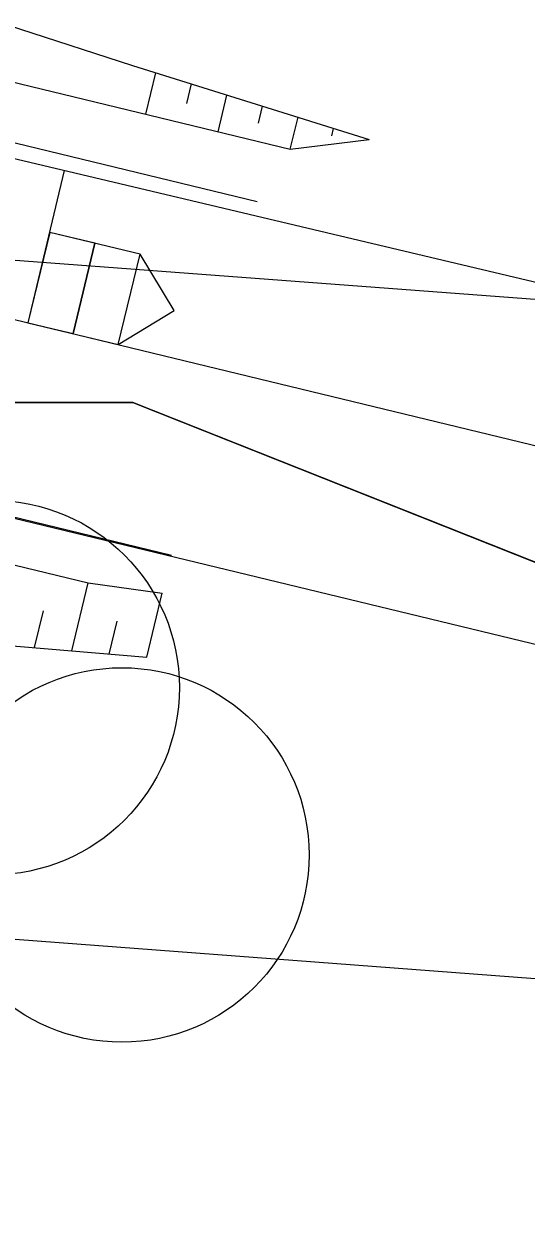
# Model space of a CAD drawing. Extents: x -7483133 to -743169, y -11317770 to -1127091.
# Drawn here: x -747589.28 to -747582.52, y -1131719.01 to -1131702.98 of the extents above; entities that cross this region are included whole.
import ezdxf

# ---------------------------------------------------------------- set-up
doc = ezdxf.new("R2010")
doc.units = 0
for name, color, linetype in [('_Zabezpečovací zařízení', 7, 'Continuous'), ('_Zabezpečovací zařízení_trasa', 7, 'Continuous'), ('bublina_fialová_čára_tenká', 7, 'Continuous'), ('Hranice parcel', 7, 'Continuous'), ('OSA_KOLEJ', 7, 'Continuous'), ('SMEROVE_A_VYSKOVE_VYROVNANI', 7, 'Continuous'), ('SVAH', 7, 'Continuous'), ('TRATIVOD', 7, 'Continuous'), ('Vrstva 53', 7, 'Continuous'), ('ŽBP', 7, 'Continuous')]:
    doc.layers.add(name, color=color, linetype=linetype)

msp = doc.modelspace()

# ---------------------------------------------------------------- linework, layer by layer
at = {"layer": '_Zabezpečovací zařízení'}
for p, q in [((-747588.929, -1131705.783), (-747589.223, -1131706.998)), ((-747587.714, -1131706.077), (-747588.929, -1131705.783)), ((-747588.321, -1131705.93), (-747588.615, -1131707.145)), ((-747588.008, -1131707.292), (-747587.714, -1131706.077)), ((-747587.253, -1131706.832), (-747587.714, -1131706.077)), ((-747588.008, -1131707.292), (-747587.253, -1131706.832)), ((-747589.223, -1131706.998), (-747588.008, -1131707.292))]:
    msp.add_line(p, q, dxfattribs=at)
msp.add_lwpolyline([(-747589.223, -1131706.998), (-747588.615, -1131707.145), (-747588.321, -1131705.93), (-747588.929, -1131705.783), (-747589.223, -1131706.998)], dxfattribs=at)
at = {"layer": '_Zabezpečovací zařízení_trasa'}
msp.add_line((-747588.736, -1131704.951), (-747589.222, -1131706.998), dxfattribs=at)
msp.add_lwpolyline([(-747299.39, -1131774.358), (-747312.964, -1131771.536), (-747335.194, -1131765.862), (-747431.496, -1131743.033), (-747485.589, -1131729.823), (-747529.872, -1131718.897), (-747616.745, -1131698.315), (-747822.016, -1131648.41), (-747861.482, -1131639.038), (-748013.304, -1131601.999), (-748116.903, -1131577.077), (-748210.219, -1131554.485), (-748277.301, -1131538.228)], dxfattribs=at)
at = {"layer": 'bublina_fialová_čára_tenká'}
for p, q in [((-747518.052, -1131711.518), (-747594.166, -1131705.802)), ((-747545.254, -1131718.632), (-747593.043, -1131715.025))]:
    msp.add_line(p, q, dxfattribs=at)
at = {"layer": 'Hranice parcel'}
msp.add_lwpolyline([(-747592.13, -1131708.07), (-747587.81, -1131708.07), (-747568.8, -1131715.62)], dxfattribs=at)
at = {"layer": 'OSA_KOLEJ'}
msp.add_lwpolyline([(-747601.65, -1131703.991), (-747586.682, -1131707.613)], dxfattribs=at)
at = {"layer": 'SMEROVE_A_VYSKOVE_VYROVNANI'}
msp.add_lwpolyline([(-747586.682, -1131707.613), (-747539.653, -1131718.994)], dxfattribs=at)
at = {"layer": 'SVAH'}
for p, q in [((-747587.635, -1131704.193), (-747587.5, -1131703.634)), ((-747587.086, -1131704.047), (-747587.022, -1131703.784)), ((-747586.663, -1131704.428), (-747586.544, -1131703.934)), ((-747586.121, -1131704.314), (-747586.066, -1131704.084)), ((-747585.691, -1131704.663), (-747585.587, -1131704.233)), ((-747585.133, -1131704.483), (-747585.109, -1131704.383)), ((-747588.631, -1131711.413), (-747588.41, -1131710.499)), ((-747587.623, -1131711.5), (-747587.415, -1131710.64)), ((-747589.135, -1131711.37), (-747589.015, -1131710.876)), ((-747588.127, -1131711.457), (-747588.02, -1131711.013))]:
    msp.add_line(p, q, dxfattribs=at)
for points in [[(-747590.861, -1131702.545), (-747587.814, -1131703.536), (-747584.631, -1131704.533)], [(-747590.937, -1131703.394), (-747585.691, -1131704.663), (-747584.631, -1131704.533)], [(-747591.009, -1131704.189), (-747586.139, -1131705.367)], [(-747591.453, -1131709.119), (-747587.29, -1131710.126)], [(-747591.51, -1131709.749), (-747588.41, -1131710.499), (-747587.415, -1131710.64)], [(-747591.626, -1131711.037), (-747589.698, -1131711.322), (-747587.623, -1131711.5)]]:
    msp.add_lwpolyline(points, dxfattribs=at)
at = {"layer": 'TRATIVOD'}
msp.add_lwpolyline([(-747602.124, -1131706.551), (-747591.472, -1131709.129), (-747579.575, -1131712.008), (-747571.785, -1131715.287)], dxfattribs=at)
at = {"layer": 'Vrstva 53'}
msp.add_lwpolyline([(-747431.62, -1131748.34), (-747522.4, -1131724.74), (-747551.8, -1131720.33), (-747568.8, -1131715.62), (-747587.81, -1131708.07), (-747592.13, -1131708.07), (-747590.72, -1131696.79), (-747584.22, -1131698.64), (-747579.28, -1131700.12), (-747559.41, -1131702.48), (-747542.02, -1131707.68), (-747515.95, -1131716.72), (-747422.18, -1131737.69)], dxfattribs=at)
at = {"layer": 'ŽBP'}
for centre in [(-747589.704, -1131711.909), (-747587.958, -1131714.161)]:
    msp.add_circle(centre, 2.52, dxfattribs=at)

doc.saveas('drawing.dxf')
